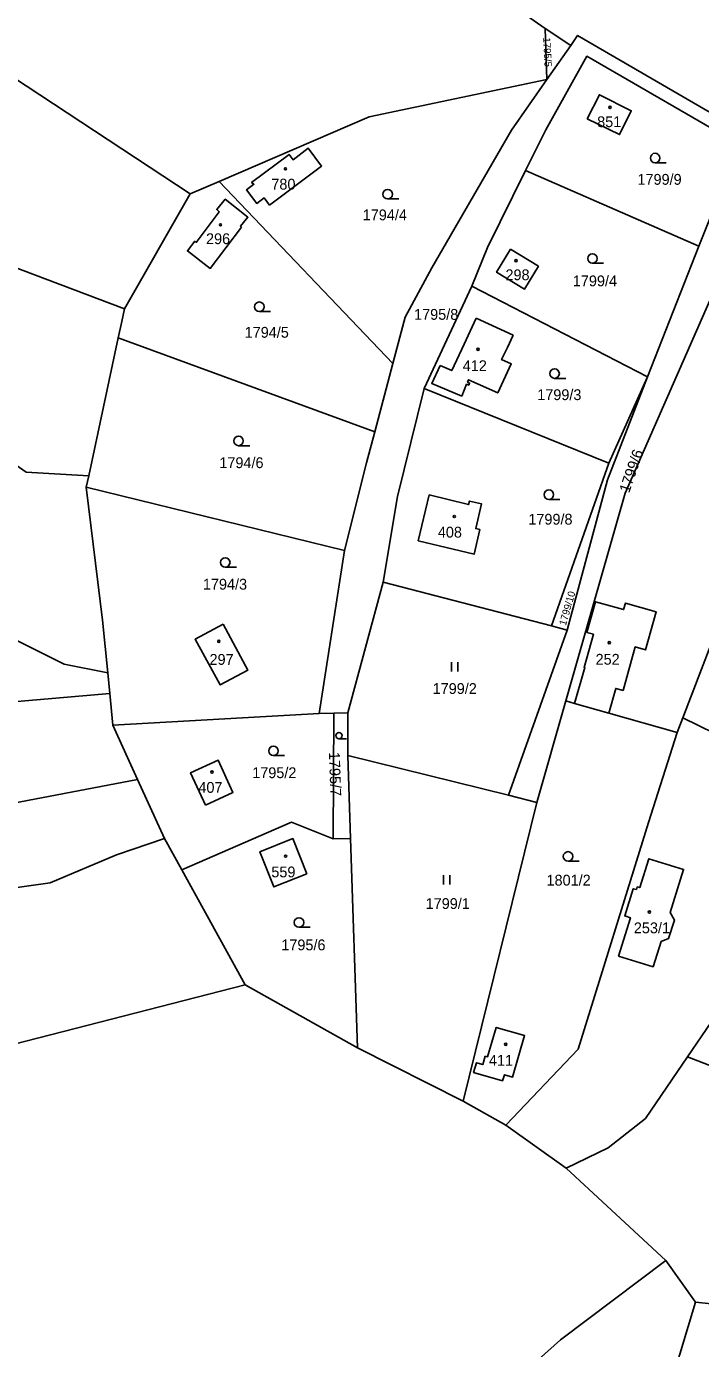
# Model space of a CAD drawing. Extents: x -725728 to -720881, y -1068679 to -1063504.
# Drawn here: x -722836.4 to -722730.3, y -1066615.6 to -1066407.6 of the extents above; entities that cross this region are included whole.
import ezdxf

# ---------------------------------------------------------------- set-up
doc = ezdxf.new("R2010")
doc.units = 0
for name, color, linetype in [('Hranice parcel', 7, 'Continuous'), ('Parcelní čísla', 7, 'Continuous'), ('Značky budov', 7, 'Continuous'), ('Značky kultur', 7, 'Continuous')]:
    doc.layers.add(name, color=color, linetype=linetype)

# ---------------------------------------------------------------- blocks, each defined once
blk = doc.blocks.new('4.02_3')
at = {"layer": 'Značky budov'}
blk.add_circle((-0.001, 0), 0.0175, dxfattribs=at)
blk = doc.blocks.new('4.02_4')
at = {"layer": 'Značky budov'}
blk.add_circle((-0.001, 0), 0.0175, dxfattribs=at)
blk = doc.blocks.new('3.04_2')
at = {"layer": 'Značky kultur'}
blk.add_line((0.001, 0), (0.176, 0), dxfattribs=at)
blk.add_circle((0.001, 0.075), 0.075, dxfattribs=at)
blk = doc.blocks.new('3.04_3')
at = {"layer": 'Značky kultur'}
blk.add_line((0.001, 0), (0.176, 0), dxfattribs=at)
blk.add_circle((0.001, 0.075), 0.075, dxfattribs=at)
blk = doc.blocks.new('3.04_5')
at = {"layer": 'Značky kultur'}
blk.add_line((0, 0), (0.118, 0), dxfattribs=at)
blk.add_circle((0, 0.05), 0.0502, dxfattribs=at)
blk = doc.blocks.new('3.06_1')
at = {"layer": 'Značky kultur'}
for p, q in [((-0.051, 0), (-0.051, 0.15)), ((0.049, 0), (0.049, 0.15))]:
    blk.add_line(p, q, dxfattribs=at)

msp = doc.modelspace()

# ---------------------------------------------------------------- linework, layer by layer
at = {"layer": 'Hranice parcel'}
for p, q in [((-722754.76, -1066407.95), (-722750.74, -1066410.62)), ((-722754.76, -1066407.95), (-722754.5, -1066416)), ((-722754.5, -1066416), (-722750.74, -1066410.62)), ((-722730.58, -1066442.21), (-722757.85, -1066430.31)), ((-722806.06, -1066432.02), (-722810.63, -1066433.98)), ((-722806.06, -1066432.02), (-722778.71, -1066460.64)), ((-722810.63, -1066433.98), (-722820.97, -1066452.04)), ((-722738.68, -1066462.74), (-722730.58, -1066442.21)), ((-722766.3, -1066448.5), (-722773.79, -1066464.58)), ((-722738.68, -1066462.74), (-722766.3, -1066448.5)), ((-722759.82, -1066456.2), (-722765.63, -1066453.49)), ((-722821.95, -1066456.62), (-722826.59, -1066478.33)), ((-722821.95, -1066456.62), (-722781.56, -1066471.37)), ((-722781.56, -1066471.37), (-722778.71, -1066460.64)), ((-722744.76, -1066476.34), (-722738.68, -1066462.74)), ((-722773.79, -1066464.58), (-722744.76, -1066476.34)), ((-722753.77, -1066501.93), (-722744.76, -1066476.34)), ((-722826.59, -1066478.33), (-722826.97, -1066480.11)), ((-722786.34, -1066490.07), (-722826.97, -1066480.11)), ((-722790.32, -1066515.7), (-722786.34, -1066490.07)), ((-722780.24, -1066495.02), (-722785.79, -1066515.57)), ((-722753.77, -1066501.93), (-722780.24, -1066495.02)), ((-722733.11, -1066516.35), (-722725.75, -1066497.22)), ((-722751.31, -1066502.57), (-722753.77, -1066501.93)), ((-722760.55, -1066528.56), (-722751.31, -1066502.57)), ((-722823.59, -1066509.32), (-722823.27, -1066512.56)), ((-722823.27, -1066512.56), (-722822.77, -1066517.55)), ((-722756.05, -1066529.68), (-722751.5, -1066513.72)), ((-722751.5, -1066513.72), (-722750.12, -1066514.11)), ((-722750.12, -1066514.11), (-722744.76, -1066515.63)), ((-722822.77, -1066517.55), (-722790.32, -1066515.7)), ((-722788.03, -1066515.64), (-722790.32, -1066515.7)), ((-722788.11, -1066535.42), (-722788.03, -1066515.64)), ((-722785.79, -1066515.57), (-722788.03, -1066515.64)), ((-722744.76, -1066515.63), (-722734.01, -1066518.69)), ((-722734.01, -1066518.69), (-722733.11, -1066516.35)), ((-722700.79, -1066532.25), (-722733.11, -1066516.35)), ((-722822.77, -1066517.55), (-722818.9, -1066526.08)), ((-722785.39, -1066535.33), (-722785.83, -1066522.32)), ((-722760.55, -1066528.56), (-722785.83, -1066522.32)), ((-722814.68, -1066535.37), (-722818.9, -1066526.08)), ((-722756.05, -1066529.68), (-722760.55, -1066528.56)), ((-722767.67, -1066576.68), (-722756.05, -1066529.68)), ((-722811.95, -1066540.3), (-722814.68, -1066535.37)), ((-722785.39, -1066535.33), (-722788.11, -1066535.42)), ((-722784.28, -1066568.3), (-722785.39, -1066535.33)), ((-722801.95, -1066558.39), (-722811.95, -1066540.3)), ((-722801.95, -1066558.39), (-722784.28, -1066568.3)), ((-722784.28, -1066568.3), (-722767.67, -1066576.68)), ((-722732.36, -1066569.67), (-722685.8, -1066587.89)), ((-722767.67, -1066576.68), (-722760.97, -1066580.46)), ((-722760.97, -1066580.46), (-722751.44, -1066587.23)), ((-722751.44, -1066587.23), (-722735.78, -1066601.73)), ((-722735.78, -1066601.73), (-722731.13, -1066608.27)), ((-722735.96, -1066624.41), (-722731.13, -1066608.27)), ((-722735.96, -1066624.41), (-722731.13, -1066608.27)), ((-722731.13, -1066608.27), (-722697.34, -1066611.86)), ((-722731.13, -1066608.27), (-722697.34, -1066611.86))]:
    msp.add_line(p, q, dxfattribs=at)
for points in [[(-722924.25, -1066309.26), (-722893.05, -1066322.38), (-722836.74, -1066353.63), (-722785.38, -1066386.57), (-722754.76, -1066407.95)], [(-722934.93, -1066364.8), (-722881.42, -1066390.53), (-722849.37, -1066408.47), (-722810.63, -1066433.98)], [(-722820.97, -1066452.04), (-722841.24, -1066444.39), (-722867.76, -1066424.82), (-722894.16, -1066408.23), (-722920.98, -1066394.21), (-722941.98, -1066387.86)], [(-722750.74, -1066410.62), (-722749.65, -1066409.05), (-722722.27, -1066424.95)], [(-722723.21, -1066426.77), (-722748.19, -1066412.31), (-722754.68, -1066423.89), (-722757.85, -1066430.31)], [(-722826.59, -1066478.33), (-722836.44, -1066477.71), (-722870.68, -1066453.82), (-722935.72, -1066418.03), (-722948.04, -1066413.39)], [(-722754.5, -1066416), (-722782.44, -1066421.85), (-722806.06, -1066432.02)], [(-722778.71, -1066460.64), (-722776.77, -1066453.36), (-722772.6, -1066445.59), (-722760.06, -1066423.97), (-722754.5, -1066416)], [(-722748.13, -1066422.18), (-722746.23, -1066418.38), (-722741.22, -1066420.89), (-722743.04, -1066424.65), (-722748.13, -1066422.18)], [(-722798.13, -1066435.72), (-722798.98, -1066434.6), (-722800.14, -1066435.46), (-722801.75, -1066433.31), (-722800.59, -1066432.44), (-722800.95, -1066432.15), (-722795.07, -1066427.75), (-722794.44, -1066428.59), (-722792.04, -1066426.79), (-722789.94, -1066429.6), (-722798.13, -1066435.72)], [(-722723.38, -1066427.11), (-722728.7, -1066437.46), (-722730.58, -1066442.21)], [(-722751.5, -1066513.72), (-722742.17, -1066481.02), (-722718.8, -1066427.8)], [(-722757.85, -1066430.31), (-722763.82, -1066442.42), (-722766.3, -1066448.5)], [(-722802.55, -1066439.18), (-722807.46, -1066445.68), (-722811.06, -1066442.93), (-722809.89, -1066441.42), (-722809.66, -1066441.59), (-722806.04, -1066436.77), (-722806.44, -1066436.43), (-722805.11, -1066434.8), (-722801.53, -1066437.63), (-722802.72, -1066439.04), (-722802.55, -1066439.18)], [(-722760.24, -1066442.68), (-722762.41, -1066446.28), (-722758, -1066448.94), (-722755.83, -1066445.34), (-722760.24, -1066442.68)], [(-722820.97, -1066452.04), (-722821.39, -1066454.02), (-722821.95, -1066456.62)], [(-722765.63, -1066453.49), (-722767.52, -1066457.6), (-722769.46, -1066461.75), (-722771.29, -1066460.95)], [(-722823.59, -1066509.32), (-722830.43, -1066507.91), (-722870.49, -1066487.89), (-722896.74, -1066476.29), (-722920.51, -1066467.57), (-722948.09, -1066455.35)], [(-722767.87, -1066465.76), (-722767.12, -1066463.9), (-722766.78, -1066464.04), (-722766.65, -1066463.72), (-722766.98, -1066463.56), (-722766.8, -1066463.2), (-722762.23, -1066465.28), (-722760.09, -1066460.71), (-722761.61, -1066460.02), (-722760.71, -1066458.12), (-722759.82, -1066456.2)], [(-722771.29, -1066460.95), (-722772.62, -1066463.77), (-722767.87, -1066465.76)], [(-722738.68, -1066462.74), (-722744.94, -1066478.94), (-722751.31, -1066502.57)], [(-722773.79, -1066464.58), (-722778.01, -1066481.54), (-722780.24, -1066495.02)], [(-722786.34, -1066490.07), (-722782.86, -1066476.25), (-722781.56, -1066471.37)], [(-722826.97, -1066480.11), (-722824.41, -1066501.03), (-722823.59, -1066509.32)], [(-722774.72, -1066488.54), (-722772.99, -1066481.32), (-722766.82, -1066482.84), (-722766.69, -1066482.28), (-722764.76, -1066482.74), (-722765.68, -1066486.6), (-722765.02, -1066486.76), (-722765.94, -1066490.64), (-722774.72, -1066488.54)], [(-722823.27, -1066512.56), (-722842.16, -1066514.16), (-722883.37, -1066512.06), (-722898.18, -1066510.61), (-722910.35, -1066505.44), (-722929.42, -1066493.17), (-722954.83, -1066483.2)], [(-722744.76, -1066515.63), (-722743.66, -1066511.74), (-722742.5, -1066512.07), (-722740.59, -1066505.23), (-722738.95, -1066505.69), (-722737.28, -1066499.69), (-722742.14, -1066498.33), (-722742.43, -1066499.34), (-722746.84, -1066498.11), (-722748.19, -1066502.96), (-722747.18, -1066503.24), (-722748.63, -1066508.45), (-722748.52, -1066508.48), (-722750.12, -1066514.11)], [(-722805.44, -1066501.66), (-722801.57, -1066508.89), (-722805.89, -1066511.2), (-722809.85, -1066504.02), (-722805.44, -1066501.66)], [(-722785.83, -1066522.32), (-722785.8, -1066517.59), (-722785.79, -1066515.57)], [(-722818.9, -1066526.08), (-722842.05, -1066530.47), (-722885.64, -1066529.3), (-722900.58, -1066527.69), (-722941.43, -1066517.64)], [(-722760.97, -1066580.46), (-722749.57, -1066568.47), (-722738.49, -1066532.84), (-722734.01, -1066518.69)], [(-722808.2, -1066530.1), (-722810.55, -1066525.02), (-722806.24, -1066523.03), (-722803.89, -1066528.11), (-722808.2, -1066530.1)], [(-722811.95, -1066540.3), (-722794.7, -1066532.76), (-722788.11, -1066535.42)], [(-722814.68, -1066535.37), (-722822.22, -1066537.93), (-722832.64, -1066542.35), (-722849.8, -1066544.73), (-722899.34, -1066548.18), (-722920.13, -1066546.51), (-722935.61, -1066544.35)], [(-722792.25, -1066540.91), (-722797.45, -1066542.98), (-722799.65, -1066537.45), (-722794.45, -1066535.38), (-722792.25, -1066540.91)], [(-722740.4, -1066543.4), (-722740.27, -1066542.96), (-722739.88, -1066543.08), (-722738.47, -1066538.54), (-722732.99, -1066540.23), (-722735.08, -1066547.01), (-722734.43, -1066548.18), (-722735.33, -1066551.1), (-722736.53, -1066551.56), (-722737.77, -1066555.54), (-722743.21, -1066553.85), (-722741.34, -1066547.82), (-722742.25, -1066547.54), (-722740.91, -1066543.25), (-722740.4, -1066543.4)], [(-722715.56, -1066550.63), (-722717.41, -1066551.9), (-722728.64, -1066564.22), (-722732.36, -1066569.67)], [(-722983.49, -1066576), (-722927.46, -1066577.63), (-722902.92, -1066588.68), (-722890.24, -1066587.04), (-722878.59, -1066578.04), (-722801.95, -1066558.39)], [(-722764.19, -1066569.57), (-722763.81, -1066569.68), (-722762.47, -1066565.07), (-722758.01, -1066566.36), (-722759.89, -1066572.87), (-722761.14, -1066572.51), (-722761.48, -1066573.47), (-722766.03, -1066572.16), (-722765.59, -1066570.62), (-722764.58, -1066570.91), (-722764.19, -1066569.57)], [(-722732.36, -1066569.67), (-722738.98, -1066579.37), (-722744.83, -1066583.99), (-722751.44, -1066587.23)], [(-722772.64, -1066632.36), (-722752.34, -1066614.22), (-722735.78, -1066601.73)]]:
    msp.add_lwpolyline(points, dxfattribs=at)

# ---------------------------------------------------------------- block references
at = {"layer": 'Značky budov', "xscale": 10, "yscale": 10}
for name, p in [('4.02_3', (-722744.55, -1066420.37)), ('4.02_3', (-722795.62, -1066430.02)), ('4.02_3', (-722805.84, -1066438.84)), ('4.02_3', (-722759.33, -1066444.48)), ('4.02_4', (-722765.31, -1066458.4)), ('4.02_3', (-722769.06, -1066484.71)), ('4.02_3', (-722806.11, -1066504.34)), ('4.02_3', (-722744.67, -1066504.57)), ('4.02_4', (-722807.19, -1066524.91)), ('4.02_4', (-722795.6, -1066538.14)), ('4.02_4', (-722738.35, -1066546.92)), ('4.02_3', (-722760.95, -1066567.72))]:
    msp.add_blockref(name, p, dxfattribs=at)
at = {"layer": 'Značky kultur', "xscale": 10, "yscale": 10}
for name, p in [('3.04_2', (-722737.47, -1066429.08)), ('3.04_2', (-722779.56, -1066434.77)), ('3.04_3', (-722747.33, -1066444.88)), ('3.04_2', (-722799.75, -1066452.47)), ('3.04_2', (-722753.29, -1066462.98)), ('3.04_2', (-722803.02, -1066473.57)), ('3.04_2', (-722754.19, -1066482.02)), ('3.04_2', (-722805.11, -1066492.69)), ('3.06_1', (-722769.01, -1066509.11)), ('3.04_5', (-722787.21, -1066519.68)), ('3.04_2', (-722797.53, -1066522.32)), ('3.04_3', (-722751.17, -1066538.92)), ('3.06_1', (-722770.26, -1066542.61)), ('3.04_2', (-722793.51, -1066549.32))]:
    msp.add_blockref(name, p, dxfattribs=at)

# ---------------------------------------------------------------- texts
at = {"layer": 'Parcelní čísla'}
for s, height, rotation, p in [('1795/5', 1.14, 273, (-722755.09, -1066409.38)), ('1799/6', 1.7, 71, (-722741.55, -1066481.1)), ('1799/10', 1.14, 74, (-722751.51, -1066501.95)), ('1795/7', 1.7, 272, (-722788.79, -1066521.77))]:
    msp.add_text(s, height=height, rotation=rotation, dxfattribs=at).set_placement(p)
for s, p in [('851', (-722746.58, -1066423.47)), ('780', (-722797.85, -1066433.29)), ('1799/9', (-722740.24, -1066432.53)), ('1794/4', (-722783.47, -1066438.12)), ('296', (-722808.13, -1066441.87)), ('298', (-722761.01, -1066447.54)), ('1799/4', (-722750.41, -1066448.5)), ('1795/8', (-722775.39, -1066453.77)), ('1794/5', (-722802.05, -1066456.59)), ('412', (-722767.73, -1066461.84)), ('1799/3', (-722756.01, -1066466.4)), ('1794/6', (-722806.03, -1066477.1)), ('1799/8', (-722757.41, -1066485.99)), ('408', (-722771.65, -1066488.02)), ('1794/3', (-722808.62, -1066496.21)), ('297', (-722807.58, -1066508.04)), ('252', (-722746.83, -1066508.02)), ('1799/2', (-722772.47, -1066512.62)), ('1795/2', (-722800.86, -1066525.86)), ('407', (-722809.33, -1066528.17)), ('559', (-722797.85, -1066541.46)), ('1801/2', (-722754.55, -1066542.76)), ('1799/1', (-722773.57, -1066546.44)), ('253/1', (-722740.81, -1066550.26)), ('1795/6', (-722796.28, -1066552.94)), ('411', (-722763.61, -1066571.09))]:
    msp.add_text(s, height=1.7, dxfattribs=at).set_placement(p)

doc.saveas('drawing.dxf')
